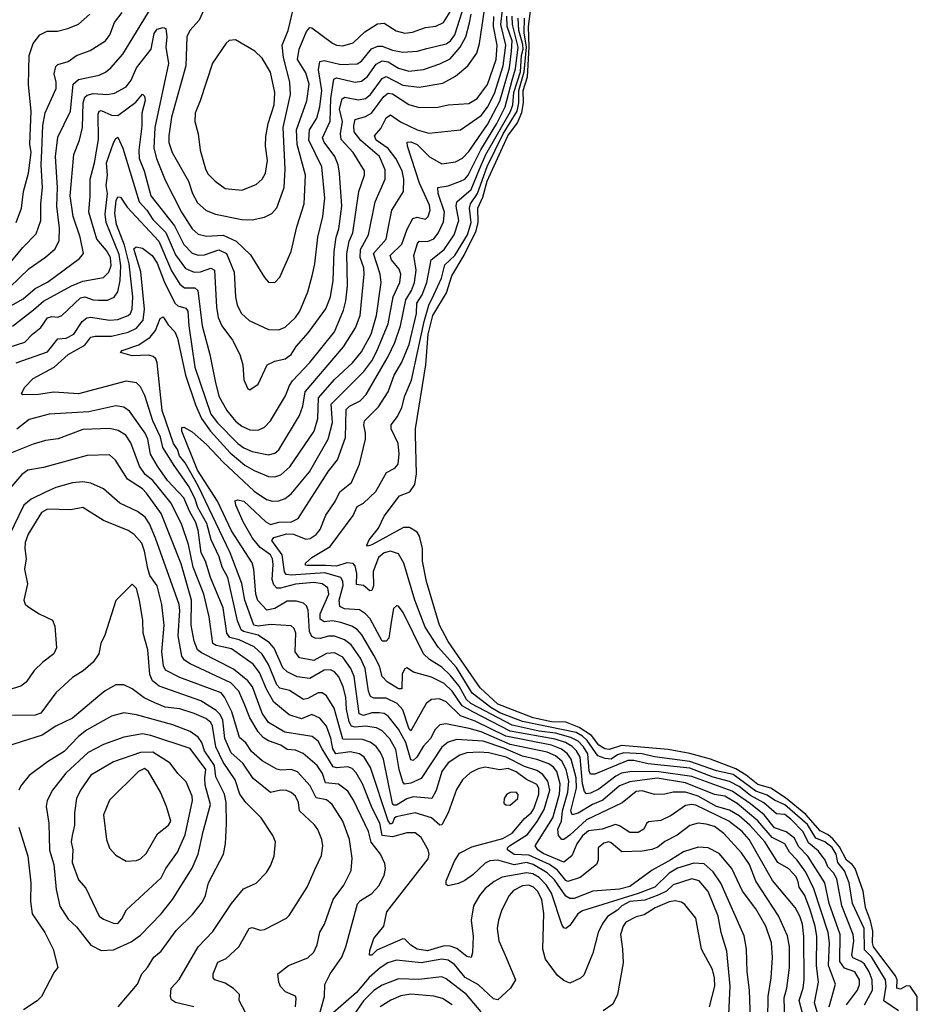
# Model space of a CAD drawing. Extents: x 1550320 to 1685906, y 509093 to 640511.
# Tile 472 of 532: x 1671700 to 1676047, y 600707 to 605478. Entities that reach past the tile are written whole.
import ezdxf

# ---------------------------------------------------------------- set-up
doc = ezdxf.new("R2010")
doc.units = 0

msp = doc.modelspace()

# ---------------------------------------------------------------- linework, layer by layer
at = {"layer": '0CON20XD'}
for points in [[(1673671.8, 605338.2), (1673765, 605361), (1673786.6, 605375), (1673807.6, 605405), (1673876.3, 605625)], [(1671620.2, 604069.8), (1671717.5, 604125), (1671775, 604175.3), (1671835, 604205.7), (1671988.8, 604321.2), (1672009.1, 604345), (1671993.5, 604425), (1671959.6, 604525), (1671944.8, 604625), (1671962.6, 604825), (1671989.7, 604895), (1672004.4, 604955.6), (1672007, 605075), (1672015, 605101.8), (1672027.1, 605112.9), (1672055, 605120), (1672124.7, 605115.3), (1672158.6, 605121.4), (1672215, 605152.7), (1672239.4, 605185), (1672265.3, 605245), (1672337.1, 605335), (1672350.8, 605410.8), (1672365, 605431.5), (1672395, 605440), (1672407.1, 605435), (1672412.3, 605395), (1672408.1, 605345), (1672420.4, 605265), (1672354.5, 604955), (1672349.8, 604855), (1672362.3, 604805), (1672405, 604701.1), (1672483.9, 604545), (1672535, 604464.6), (1672565, 604438.2), (1672605, 604429.2), (1672685, 604434), (1672749.1, 604405), (1672817.9, 604337.9), (1672885, 604228.8), (1672905, 604206), (1672935, 604203.8), (1672959.6, 604230.4), (1673015.3, 604355), (1673042.7, 604475), (1673077.4, 604585), (1673083.5, 604725), (1673043.7, 604873.7), (1673041, 604945), (1673090.7, 605085), (1673102.1, 605165), (1673085, 605220.9), (1673046.1, 605285), (1673053.3, 605335), (1673088.5, 605421.5), (1673105, 605440.5), (1673115, 605438.5), (1673215, 605363.8), (1673235, 605354.6), (1673265, 605352), (1673315, 605365.4), (1673371.3, 605418.7), (1673432.4, 605457.6), (1673465, 605461.8), (1673523.2, 605423.2), (1673565, 605411.9), (1673601.9, 605418.1), (1673665, 605440.5), (1673715, 605446.3), (1673751.8, 605465), (1673809.1, 605555)], [(1671650.3, 604179.7), (1671745, 604272.3), (1671825, 604327.5), (1671872.3, 604367.7), (1671891.4, 604408.6), (1671892.4, 604467.6), (1671879, 604575), (1671882.7, 604665), (1671873.3, 604815), (1671885, 604908.6), (1671945.2, 605035), (1671958.6, 605165), (1671985, 605188.9), (1672085, 605208.9), (1672115, 605224), (1672141.2, 605245), (1672199.8, 605310.2), (1672355, 605564.5)], [(1672592.3, 605525), (1672568.5, 605475), (1672523.2, 605425), (1672510, 605395), (1672505.2, 605254.8), (1672435.7, 605005), (1672421.6, 604915), (1672422.6, 604882.6), (1672437.9, 604835), (1672517.8, 604695), (1672536.3, 604636.3), (1672560.7, 604590.7), (1672602.9, 604552.9), (1672648.8, 604535), (1672775, 604510.6), (1672825, 604508.9), (1672885, 604521.1), (1672920.5, 604539.5), (1672945, 604566.9), (1672980, 604665), (1672986.2, 604753.8), (1672975.6, 604955.6), (1673011.5, 605115), (1673007.8, 605175), (1672977.2, 605295), (1672970.6, 605355), (1673000.3, 605425), (1673031.4, 605555)], [(1676047, 600675), (1676046.9, 600745), (1676012.7, 600795), (1675995, 600795.9), (1675965, 600780.8), (1675947.2, 600785), (1675949.2, 600825), (1675941.5, 600845), (1675834.9, 600985), (1675829.9, 601005), (1675831.3, 601061.3), (1675821.1, 601111.1), (1675796.7, 601176.7), (1675784.5, 601255), (1675745.9, 601365), (1675731.7, 601385), (1675704.5, 601405), (1675670, 601470), (1675638.5, 601508.5), (1675615, 601528.8), (1675577.3, 601547.3), (1675507.2, 601627.2), (1675408.3, 601708.3), (1675337.7, 601755), (1675275, 601772.7), (1675218.2, 601818.2), (1675168, 601848), (1675045, 601894.3), (1674945, 601922.6), (1674841.2, 601941.2), (1674615, 601961.4), (1674555, 601941.9), (1674534.3, 601944.3), (1674505, 601962.7), (1674469.7, 602009.7), (1674408.9, 602048.9), (1674345, 602073.7), (1674275, 602076.6), (1674187.2, 602095), (1674015, 602162), (1673929.8, 602239.8), (1673885.9, 602304.1), (1673775.7, 602465), (1673733.3, 602545), (1673670.2, 602755), (1673651.4, 602855), (1673650.3, 602915), (1673636, 602976), (1673625.4, 602995.4), (1673587.2, 603017.3), (1673558.2, 603018.2), (1673405, 602933.8), (1673385, 602926.2), (1673381.1, 602931.1), (1673392.3, 602957.7), (1673437.5, 603015), (1673465, 603071.9), (1673539.4, 603170.6), (1673589.7, 603190.3), (1673613.6, 603225), (1673622.3, 603277.7), (1673617.6, 603467.6), (1673616.7, 603495), (1673666.9, 603805), (1673678.1, 603955), (1673701.4, 604045), (1673767.6, 604155), (1673793.3, 604236.7), (1673852.6, 604337.4), (1673911, 604455), (1673920.4, 604495), (1673918.8, 604565), (1673942.2, 604617.8), (1673964, 604696), (1674063.5, 604915), (1674111.3, 604978.7), (1674132.4, 605027.6), (1674140.4, 605075), (1674138.9, 605135), (1674158.8, 605201.2), (1674167.8, 605345), (1674163.8, 605445), (1674183.2, 605595)], [(1671638.7, 604281.3), (1671715, 604374.7), (1671779, 604441), (1671801.8, 604505), (1671801.6, 604585), (1671810.4, 604665), (1671803.3, 604775), (1671807.8, 604842.2), (1671812.3, 604965), (1671823.8, 605026.2), (1671876.2, 605143.8), (1671876.5, 605175), (1671866.5, 605215), (1671875, 605251.9), (1671885, 605260.4), (1671934.8, 605275.2), (1671975.3, 605304.7), (1672042, 605328), (1672115, 605374.7), (1672135.9, 605405), (1672159.6, 605465), (1672196.9, 605513.1)], [(1671682.8, 603815), (1671835, 603869.3), (1671885, 603931.8), (1671925.7, 603935), (1671961.9, 603955), (1672002.9, 604015), (1672025, 604033.6), (1672045, 604036.6), (1672135, 604021.9), (1672175, 604025.7), (1672225, 604045.3), (1672236.4, 604055), (1672244.1, 604075.9), (1672247.7, 604135), (1672230.8, 604295), (1672207.9, 604385), (1672169.5, 604485), (1672160.7, 604540.7), (1672167.5, 604602.5), (1672175, 604619.2), (1672188.5, 604618.5), (1672220, 604570), (1672373.8, 604405), (1672435, 604261.8), (1672475, 604195.9), (1672498.3, 604178.3), (1672548.1, 604178.1), (1672563.4, 604165), (1672584.1, 603995), (1672620.7, 603855), (1672645.9, 603725.9), (1672663.9, 603653.9), (1672702.4, 603585), (1672745, 603533.4), (1672775, 603508.7), (1672815, 603490.3), (1672855, 603489.6), (1672885, 603503.8), (1672914.6, 603535), (1672988, 603655), (1673006.7, 603705), (1673021.9, 603728.1), (1673105, 603816.6), (1673224.3, 603965), (1673268.9, 604071.1), (1673280.2, 604115), (1673287.8, 604187.8), (1673283.6, 604345), (1673295.5, 604405), (1673313.8, 604445), (1673342.2, 604645), (1673370.4, 604725), (1673370.4, 604745), (1673314.7, 604835), (1673256.9, 604896.9), (1673254, 604925), (1673263.6, 604985), (1673248.7, 605045), (1673262.1, 605095), (1673275, 605102.3), (1673341, 605089), (1673375, 605096.5), (1673399, 605115), (1673455, 605192.3), (1673475, 605203.4), (1673555, 605161.1), (1673635, 605150.4), (1673749, 605171), (1673811.2, 605205), (1673870.5, 605255), (1673914.1, 605315.9), (1673926.9, 605363.1), (1673950.9, 605525)], [(1675566.7, 600655), (1675548.5, 600715), (1675568.5, 600815), (1675559, 600895), (1675559.7, 601035), (1675552.6, 601085), (1675527.7, 601165), (1675502.2, 601235), (1675475.6, 601275), (1675470.6, 601300.6), (1675459.6, 601325), (1675425, 601363.8), (1675371.6, 601395), (1675308.7, 601495), (1675235.2, 601575.2), (1675185, 601620.1), (1675138.1, 601648.1), (1675075, 601665.6), (1674985, 601716), (1674925, 601735.1), (1674864.5, 601735.5), (1674825, 601725.9), (1674775, 601724.4), (1674715, 601741.8), (1674685, 601738.7), (1674617.3, 601682.7), (1674445, 601601.1), (1674365, 601527.5), (1674335, 601506.4), (1674325, 601505.9), (1674309.5, 601525), (1674305.7, 601555), (1674323.7, 601595), (1674329.2, 601645), (1674355.3, 601735.3), (1674359.1, 601789.1), (1674345.8, 601845), (1674325.1, 601885.1), (1674295, 601911.7), (1674255, 601928.3), (1674075, 601966.8), (1673935, 602027.5), (1673877, 602043), (1673764.1, 602065.9), (1673735, 602062), (1673711.6, 602038.4), (1673690, 601995), (1673654.3, 601955.7), (1673623.5, 601905), (1673605, 601888.6), (1673595, 601892.5), (1673570.4, 601975), (1673535, 602041.1), (1673485, 602103.8), (1673465, 602115.6), (1673440.2, 602120.2), (1673405, 602120), (1673365, 602107.1), (1673344.2, 602114.2), (1673319.2, 602295), (1673303.8, 602333.8), (1673265, 602389.3), (1673225, 602410), (1673185, 602407.7), (1673125, 602372.4), (1673055, 602386.2), (1673033.8, 602415), (1673036.5, 602505), (1673028.6, 602528.6), (1673015, 602541.5), (1672915, 602546.7), (1672855, 602539.1), (1672833.3, 602545), (1672789.7, 602665), (1672775.9, 602745.9), (1672718.8, 602895), (1672565, 603219.8), (1672500.6, 603330.6), (1672474.4, 603364.4), (1672464.8, 603395), (1672445, 603424.3), (1672389.7, 603585), (1672366.2, 603815), (1672358.9, 603835), (1672346, 603846), (1672325, 603851.9), (1672245, 603850), (1672188.8, 603865), (1672196.2, 603875), (1672276.9, 603903.1), (1672331, 603939), (1672357.6, 603972.4), (1672379.8, 604030.2), (1672395, 604038.6), (1672418.8, 603998.8), (1672450.5, 603965), (1672464.7, 603934.7), (1672502.7, 603755), (1672551.3, 603611.3), (1672581.1, 603545), (1672623.5, 603483.5), (1672719.1, 603379.1), (1672790.2, 603320.2), (1672835, 603293.8), (1672905, 603264.2), (1672935, 603263.5), (1672965, 603272.4), (1673008.8, 603311.2), (1673126.1, 603485), (1673143.9, 603545), (1673147.4, 603645), (1673224.2, 603735), (1673311.6, 603815), (1673355, 603869.3), (1673401.7, 603955), (1673428.3, 604045), (1673450.3, 604205), (1673445.7, 604245), (1673413.4, 604345), (1673475.3, 604415), (1673487.6, 604482.4), (1673501.9, 604555), (1673558.9, 604645), (1673560.6, 604705), (1673551.6, 604745), (1673522.1, 604805), (1673484.3, 604854.3), (1673426.5, 604895), (1673418.2, 604915), (1673448.6, 604951.4), (1673475, 605002.8), (1673495, 605016.4), (1673543.6, 604983.6), (1673625, 604944.8), (1673681.4, 604928.6), (1673835, 604944.1), (1673935, 605013.9), (1673965, 605054.3), (1673999.4, 605120.6), (1674041.9, 605255), (1674054.7, 605355), (1674030.4, 605455), (1674038.3, 605525)], [(1671648.3, 603891.7), (1671724.5, 603915.5), (1671761.2, 603955), (1671803, 603987), (1671835, 604032.7), (1671855, 604040.5), (1671885, 604036.8), (1671904.8, 604045.2), (1671995, 604129.8), (1672015, 604135.9), (1672055, 604121.1), (1672081.2, 604118.8), (1672125, 604118.6), (1672157.3, 604132.7), (1672175, 604159.4), (1672186.2, 604213.8), (1672189.4, 604285), (1672180.9, 604340.9), (1672119.2, 604495), (1672113.6, 604535), (1672124.5, 604635), (1672119.1, 604675), (1672125.6, 604725), (1672121.1, 604785), (1672155, 604881.4), (1672165, 604901.9), (1672175, 604908.6), (1672199.6, 604855), (1672278.1, 604595), (1672315, 604554.8), (1672345, 604510.4), (1672407.4, 604447.4), (1672455, 604338.2), (1672502.6, 604272.6), (1672545, 604254), (1672575, 604256.6), (1672625, 604274), (1672643.5, 604265), (1672653, 604085), (1672661.6, 604035), (1672678.6, 603995), (1672730.4, 603925), (1672765.6, 603855), (1672781.1, 603805), (1672785, 603732.5), (1672805, 603690), (1672815, 603684), (1672855, 603711.2), (1672899.2, 603805), (1672936, 603824), (1672985, 603835.3), (1673014.6, 603855), (1673039.6, 603895), (1673098.1, 603961.9), (1673182.6, 604077.4), (1673204.4, 604135.6), (1673217.4, 604215), (1673222.8, 604355), (1673232.8, 604425), (1673244.8, 604464.8), (1673260, 604575), (1673249, 604735), (1673242.3, 604775), (1673225.6, 604815.6), (1673173.7, 604885), (1673165.9, 604905), (1673203.4, 604986.6), (1673206.1, 605096.1), (1673220.9, 605189.1), (1673235, 605196.9), (1673325, 605176), (1673355, 605179.6), (1673385, 605202.7), (1673427.1, 605262.9), (1673455, 605278.2), (1673485, 605274.5), (1673535, 605242.3), (1673585, 605229.1), (1673655, 605237.4), (1673735, 605263.7), (1673785, 605289), (1673833.3, 605345), (1673859.9, 605395), (1673877.9, 605462.1), (1673885.8, 605505)], [(1671682.8, 604495), (1671709.2, 604565), (1671718.3, 604645), (1671742.3, 604735), (1671755.4, 604834.6), (1671749.3, 604875), (1671755.2, 605035), (1671742.4, 605162.4), (1671745.3, 605304.7), (1671765, 605362.9), (1671797.9, 605405), (1671833.1, 605423.1), (1671882.9, 605422.9), (1671933.8, 605435), (1671985, 605456.9), (1672040, 605505)], [(1675490.6, 600665), (1675475.7, 600725), (1675494.8, 600785), (1675499.5, 600825), (1675497.9, 601035), (1675490.3, 601095), (1675478.4, 601135), (1675455, 601176), (1675345, 601306.4), (1675232.3, 601505), (1675199.2, 601545), (1675134.7, 601595), (1674975, 601671.5), (1674954.8, 601675.2), (1674925, 601670.2), (1674855, 601622.5), (1674805, 601597.3), (1674745, 601591.2), (1674735, 601583.5), (1674722, 601555), (1674695, 601540.4), (1674655, 601540), (1674605, 601572.7), (1674585, 601577.8), (1674520.8, 601555), (1674455, 601547), (1674426.2, 601523.8), (1674398.3, 601485), (1674374, 601426), (1674335, 601396.1), (1674235, 601437.7), (1674209.4, 601455), (1674196.4, 601475), (1674281.3, 601611.3), (1674313.5, 601725), (1674317, 601775), (1674301.1, 601835), (1674285, 601856.7), (1674263, 601873), (1674203.8, 601893.8), (1674135, 601908.9), (1674045, 601948.4), (1673945, 601982), (1673815, 601990.9), (1673775, 601976.6), (1673745, 601952.6), (1673645, 601801.6), (1673595, 601778.4), (1673564.3, 601774.3), (1673554.8, 601784.8), (1673538.1, 601845), (1673522.2, 601942.2), (1673492.7, 601992.7), (1673455, 602032.4), (1673427.4, 602047.4), (1673375, 602054.8), (1673325, 602049.5), (1673306.9, 602055), (1673295.3, 602075.3), (1673283.1, 602136.9), (1673279.1, 602195), (1673266.6, 602245), (1673245, 602293.8), (1673225, 602318.6), (1673205, 602328.3), (1673175, 602326.3), (1673105, 602285.7), (1673044.2, 602294.2), (1672995, 602318.8), (1672975, 602337.5), (1672932.1, 602432.1), (1672909.3, 602459.3), (1672855.3, 602495), (1672783.9, 602513.9), (1672772.1, 602522.1), (1672755, 602565.6), (1672707.6, 602775), (1672680.7, 602825), (1672666.3, 602875), (1672627.8, 602957.8), (1672606.4, 603036.4), (1672561.9, 603115), (1672549.6, 603155), (1672520.4, 603215), (1672448.1, 603318.1), (1672392.6, 603405), (1672381.5, 603455), (1672345.2, 603535), (1672306.7, 603656.7), (1672285, 603698.6), (1672265, 603718.9), (1672215, 603726.1), (1671985, 603664.3), (1671865, 603672.6), (1671791.1, 603661.1), (1671715, 603660), (1671708.8, 603665), (1671723.4, 603695), (1671765, 603738.9), (1671866.3, 603793.7), (1671935, 603855.9), (1672015, 603901.6), (1672045, 603939.1), (1672065, 603945.2), (1672145.2, 603945.2), (1672225, 603964.1), (1672265, 603982.8), (1672297.9, 604022.1), (1672303.6, 604075), (1672286.9, 604256.9), (1672252.8, 604367.2), (1672263.4, 604376.6), (1672295, 604371.4), (1672341.8, 604335), (1672365, 604297.5), (1672399.6, 604209.6), (1672451.9, 604105), (1672465, 604091.9), (1672505, 604080.9), (1672514, 604065), (1672518.7, 603995), (1672548.9, 603795), (1672625, 603566.8), (1672657.4, 603525), (1672755.7, 603425), (1672785, 603403.2), (1672825, 603385.2), (1672905, 603370.2), (1672935, 603377.6), (1672955, 603393.8), (1673055, 603559.4), (1673070.8, 603605), (1673083.1, 603675), (1673267.9, 603892.1), (1673326.1, 603985), (1673348.8, 604045), (1673369, 604245), (1673366.4, 604275), (1673348.9, 604325), (1673350.2, 604365), (1673388.8, 604435), (1673420.7, 604595), (1673470.2, 604705), (1673469.7, 604749.7), (1673442.7, 604815), (1673352.5, 604892.5), (1673320.2, 604935), (1673317.4, 604965), (1673325, 604994.5), (1673375, 605008.1), (1673403.4, 605025), (1673464.2, 605105.8), (1673485, 605121.5), (1673505, 605118.8), (1673585, 605066.5), (1673635, 605052), (1673725, 605054.1), (1673775, 605064.6), (1673875, 605071.9), (1673915, 605095.9), (1673965, 605163.8), (1674007.3, 605285), (1674012.6, 605355), (1673994.5, 605444.5), (1673996.6, 605493.4)], [(1675619.8, 600695), (1675650.6, 600805), (1675617.2, 600895), (1675622.1, 601005), (1675615.4, 601055), (1675545.9, 601265.9), (1675507.1, 601347.1), (1675466, 601405), (1675427.4, 601445), (1675406, 601485), (1675344.7, 601514.7), (1675275, 601596.6), (1675175, 601680.8), (1675115.3, 601715), (1675065, 601723.7), (1674925, 601779.6), (1674787, 601803), (1674654.3, 601785.7), (1674604.7, 601765), (1674523.4, 601696.6), (1674474.1, 601675.9), (1674405, 601633), (1674375, 601625.5), (1674369.8, 601645), (1674396.4, 601755), (1674395.2, 601805.2), (1674370.7, 601895), (1674352.1, 601922.1), (1674323.6, 601943.6), (1674275, 601962.5), (1674055, 602005.6), (1673905, 602079.2), (1673834.4, 602104.4), (1673765, 602173.2), (1673733.5, 602186.5), (1673695, 602183.9), (1673667.8, 602165), (1673595, 602032.9), (1673585, 602045.5), (1673555, 602133.9), (1673527.5, 602165), (1673475, 602190.2), (1673415, 602190.4), (1673398.8, 602198.8), (1673388.8, 602225), (1673373.5, 602335), (1673350.6, 602385), (1673305, 602448.4), (1673272.6, 602472.6), (1673225, 602490.4), (1673195, 602490.6), (1673155, 602479.4), (1673131.2, 602481.2), (1673115, 602489.6), (1673102.8, 602512.8), (1673096.6, 602616.6), (1673088.5, 602638.5), (1673075, 602650.8), (1673040.8, 602660.9), (1672995, 602661), (1672935.5, 602625), (1672896.2, 602616.2), (1672853.7, 602663.7), (1672842.9, 602695), (1672834.2, 602815), (1672826.2, 602846.2), (1672725, 603001.8), (1672657.3, 603145), (1672560.3, 603295), (1672484.7, 603485), (1672485, 603501.2), (1672495, 603502.9), (1672535, 603481.4), (1672605, 603419.3), (1672684.7, 603334.7), (1672835, 603193.2), (1672895, 603153.7), (1672925, 603145.8), (1672955, 603147.1), (1672985, 603157.8), (1673015, 603181.1), (1673102.7, 603287.3), (1673193.1, 603445), (1673215, 603526.7), (1673209, 603615), (1673367, 603773), (1673405.3, 603824.7), (1673428.8, 603871.2), (1673485.2, 604005), (1673509.2, 604135), (1673541.3, 604205), (1673545.7, 604245), (1673538.4, 604268.4), (1673500, 604315), (1673494.7, 604335), (1673550.4, 604389.6), (1673576.5, 604463.5), (1673604.6, 604515), (1673625, 604521.6), (1673665, 604511.8), (1673678, 604525), (1673688.1, 604555), (1673685, 604578.6), (1673635.6, 604685.6), (1673577.3, 604865), (1673575.8, 604884.2), (1673595, 604885.8), (1673625, 604872.5), (1673685, 604814.1), (1673745, 604779.2), (1673811, 604789), (1673845, 604807.6), (1673875, 604839.1), (1673965, 604970.6), (1674025, 605083.5), (1674072.1, 605245), (1674082.1, 605325), (1674084.3, 605375), (1674060.9, 605445), (1674058.8, 605495)], [(1675704.9, 600705.1), (1675756.8, 600775), (1675766.9, 600803.1), (1675767.3, 600825), (1675745, 600864.8), (1675695, 600882.2), (1675671.6, 600915), (1675673.3, 601045), (1675620, 601195), (1675599, 601295), (1675516.4, 601425), (1675471.6, 601471.6), (1675452.2, 601512.2), (1675412.1, 601542.1), (1675355, 601561.8), (1675305.8, 601625.8), (1675238.6, 601678.6), (1675150.7, 601740.7), (1674955, 601811.4), (1674795, 601834), (1674665, 601834.4), (1674615, 601826.9), (1674587.1, 601812.9), (1674505, 601749), (1674465, 601729.6), (1674445, 601727.2), (1674435, 601737.9), (1674425.5, 601775), (1674414, 601904), (1674396.4, 601935), (1674375, 601956.8), (1674343.9, 601975), (1674292.6, 601992.6), (1674075, 602030.5), (1673894.2, 602124.2), (1673843.4, 602153.4), (1673795, 602223.7), (1673755, 602262.2), (1673695, 602293), (1673606.7, 602316.8), (1673575, 602336.9), (1673565, 602332.9), (1673552.2, 602307.8), (1673550.6, 602235), (1673535, 602236.2), (1673480.1, 602270.1), (1673454.8, 602294.8), (1673442.1, 602345), (1673417.2, 602395), (1673356.7, 602496.7), (1673335, 602523.1), (1673309, 602539), (1673255, 602557.5), (1673215, 602565.2), (1673175, 602560), (1673155, 602573.6), (1673155, 602599.1), (1673197.2, 602695), (1673192.2, 602725), (1673165, 602743.9), (1673125, 602751), (1673035, 602743.4), (1672963.3, 602723.3), (1672945, 602723.7), (1672930.3, 602740.3), (1672922.5, 602765), (1672927.4, 602837.4), (1672924.8, 602865), (1672915, 602884.6), (1672865, 602919.8), (1672827.9, 602965), (1672782, 603045), (1672746, 603125), (1672743.2, 603146.8), (1672755, 603152.2), (1672785, 603145.3), (1672892.2, 603045), (1672915, 603032.5), (1672955, 603043.4), (1673015.5, 603044.5), (1673048.3, 603061.7), (1673195, 603289.6), (1673238.9, 603345), (1673277.2, 603452.8), (1673281.3, 603588.7), (1673296.7, 603605), (1673348.3, 603631.7), (1673378, 603662), (1673484.2, 603845.9), (1673516.1, 603913.9), (1673543.9, 603995), (1673569.9, 604120.1), (1673597.3, 604165), (1673611.6, 604205), (1673620, 604265), (1673609.3, 604335), (1673626.6, 604393.4), (1673635, 604405.4), (1673675, 604402.4), (1673705, 604415.8), (1673727.1, 604442.9), (1673752.3, 604497.7), (1673757.9, 604545), (1673727.3, 604635), (1673724.7, 604665.3), (1673775, 604672.7), (1673835, 604695.7), (1673855, 604705.7), (1673872.6, 604725), (1673932.5, 604847.5), (1674010.2, 604975), (1674050.5, 605055), (1674084.5, 605185.5), (1674100.7, 605239.3), (1674113.8, 605345), (1674086.6, 605455), (1674085.4, 605495)], [(1675790.6, 600705), (1675830.2, 600775), (1675828.4, 600825), (1675813.8, 600865), (1675791.7, 600901.7), (1675775.3, 600915.3), (1675735, 600931.9), (1675730.3, 600945), (1675739.2, 601015), (1675736.7, 601045), (1675681.9, 601185), (1675656.7, 601315), (1675641.1, 601345), (1675613.6, 601373.6), (1675600.5, 601405), (1675569.2, 601449.2), (1675519.4, 601489.4), (1675495, 601543.3), (1675435, 601604.2), (1675405, 601626.6), (1675365, 601629.6), (1675303.2, 601683.2), (1675239.6, 601719.6), (1675185, 601763.3), (1675136.9, 601786.9), (1675058.1, 601808.1), (1674945, 601851.6), (1674743, 601873), (1674675, 601888.2), (1674645, 601887.7), (1674485, 601821.7), (1674465, 601822.7), (1674457.8, 601837.8), (1674451.1, 601921.1), (1674430.6, 601955), (1674405, 601981.5), (1674369.6, 601999.6), (1674295, 602021.3), (1674215, 602030.7), (1674085, 602059.7), (1673885, 602164.5), (1673864.5, 602184.5), (1673828.5, 602248.5), (1673785, 602302.2), (1673745, 602340.2), (1673685, 602377.1), (1673655.7, 602405.7), (1673556.6, 602605), (1673535, 602635.7), (1673525, 602637.1), (1673510.5, 602625), (1673498.3, 602558.3), (1673488.2, 602481.8), (1673475, 602466.7), (1673455, 602466.9), (1673397.5, 602575), (1673375, 602599.7), (1673345, 602618.2), (1673272.7, 602622.7), (1673250.9, 602635), (1673246.6, 602665), (1673266.8, 602736.8), (1673265, 602756.9), (1673254.5, 602774.5), (1673178, 602798), (1673015, 602786.2), (1672990.5, 602790.5), (1672982.8, 602802.8), (1672971.6, 602885), (1672920.3, 602955), (1672931.4, 602968.6), (1672993.6, 602986.4), (1673025.6, 602985), (1673085, 602960.4), (1673106.1, 602963.9), (1673135, 602982.9), (1673155, 603007.3), (1673182.5, 603077.5), (1673227.3, 603142.7), (1673250, 603190), (1673306.8, 603235), (1673345, 603324), (1673375.3, 603445), (1673375.4, 603474.6), (1673365.8, 603515), (1673369.7, 603535), (1673438.1, 603601.9), (1673484.6, 603674.6), (1673514.3, 603755), (1673548.3, 603815), (1673585.5, 603904.5), (1673621.1, 604055), (1673623.9, 604105), (1673649.6, 604145), (1673670.9, 604205), (1673692.4, 604315), (1673756.1, 604365), (1673804.4, 604435), (1673827, 604505), (1673814.4, 604575), (1673816.8, 604595), (1673885.9, 604655), (1673926.9, 604753.1), (1673957.3, 604825), (1674076.2, 605033.8), (1674088.4, 605065), (1674093.1, 605125), (1674124.7, 605225.3), (1674130.3, 605305), (1674138.1, 605335), (1674137.4, 605357.4), (1674118, 605425), (1674114, 605485)], [(1675955.6, 600675.6), (1675884.2, 600724.2), (1675896.2, 600795), (1675893.4, 600825), (1675825, 600937), (1675791.5, 600971.5), (1675790, 601075), (1675732.8, 601195), (1675716.4, 601295), (1675694.5, 601354.5), (1675661.7, 601395), (1675654.9, 601435), (1675635, 601466.6), (1675599.3, 601495), (1675555, 601511.5), (1675515, 601578.1), (1675405, 601674), (1675355.9, 601695.9), (1675320.2, 601720.2), (1675265, 601739.4), (1675155, 601820.9), (1675075, 601838.1), (1674945, 601884.4), (1674775, 601905.8), (1674715, 601920.7), (1674625, 601926.1), (1674595, 601916.3), (1674565, 601895.6), (1674535, 601898), (1674500.4, 601910.4), (1674448.6, 601985), (1674425, 602006.9), (1674395, 602023.5), (1674135, 602078.2), (1674025, 602119.5), (1673981.6, 602145), (1673890.7, 602215), (1673815, 602338.3), (1673727.2, 602437.2), (1673664, 602535), (1673613, 602665), (1673560, 602845), (1673535, 602890), (1673495, 602903.3), (1673465, 602894.1), (1673437.5, 602872.5), (1673411.1, 602805), (1673412.6, 602735), (1673405, 602711.8), (1673395, 602711.2), (1673365, 602737.1), (1673331.2, 602741.2), (1673333.1, 602795), (1673325, 602831.8), (1673315, 602843.2), (1673285, 602846.5), (1673235, 602830.1), (1673183.1, 602833.1), (1673093.2, 602833.2), (1673084.2, 602835), (1673084.4, 602845), (1673115, 602872.4), (1673203.9, 602926.1), (1673314.7, 603075), (1673335, 603120), (1673365, 603135.9), (1673425, 603191.2), (1673476.2, 603283.8), (1673517.5, 603305), (1673532.7, 603325), (1673538, 603375), (1673532.2, 603425), (1673499.4, 603495), (1673498.4, 603515), (1673529.2, 603555), (1673551.3, 603598.7), (1673564.8, 603655.2), (1673598.2, 603731.8), (1673658.4, 604015), (1673681.6, 604095), (1673705.3, 604144.7), (1673742.3, 604225), (1673759.6, 604290.4), (1673807.9, 604335), (1673869.1, 604435), (1673887.2, 604495), (1673878, 604565), (1673882.4, 604585), (1673917.5, 604635), (1673963.2, 604766.8), (1674041.5, 604925), (1674108.5, 605035), (1674117.7, 605075), (1674117.4, 605135), (1674142.9, 605225), (1674153.8, 605345), (1674143.4, 605415), (1674144.2, 605485)], [(1672775, 604652.7), (1672845, 604679.1), (1672874.6, 604705), (1672890.3, 604735), (1672900, 604795), (1672890.7, 604865), (1672892.6, 604912.6), (1672903.6, 604975), (1672933.1, 605065), (1672935.5, 605124.5), (1672913.8, 605223.8), (1672875, 605292.2), (1672838.5, 605325), (1672745, 605380.5), (1672715, 605377.5), (1672699.4, 605365), (1672633.4, 605266.6), (1672574.7, 605085.3), (1672549.3, 605025), (1672548.5, 604985), (1672564.6, 604924.6), (1672574.5, 604845), (1672599.2, 604755), (1672610.8, 604730.8), (1672646.2, 604695), (1672695, 604660), (1672775, 604652.7)], [(1671665, 603992.4), (1671767.3, 604072.7), (1671815, 604113.3), (1671951.5, 604188.5), (1672005, 604210.7), (1672105, 604228), (1672131.7, 604255), (1672142.4, 604287.6), (1672138.9, 604325), (1672119.6, 604359.6), (1672074.3, 604414.3), (1672034.8, 604545), (1672041.9, 604625), (1672041, 604705), (1672062.6, 604785), (1672082.1, 604897.9), (1672080.2, 605019.8), (1672085, 605034.3), (1672095, 605037.6), (1672145, 605014.7), (1672175, 605013.3), (1672261.6, 605078.4), (1672295, 605117.3), (1672305, 605107.1), (1672307.1, 605087.1), (1672291.2, 605025), (1672291.9, 604961.9), (1672277.6, 604845), (1672278.3, 604805), (1672303.5, 604745), (1672335, 604624.6), (1672449, 604479), (1672495, 604388.2), (1672535, 604346.8), (1672565, 604336.2), (1672595, 604337.8), (1672665, 604363.3), (1672701.9, 604345), (1672738.3, 604255), (1672745.3, 604135), (1672753.9, 604095), (1672774.5, 604055), (1672811.1, 604021.1), (1672905, 603976.9), (1672955, 603975.9), (1672985, 603988), (1673035.6, 604034.4), (1673056, 604065), (1673095, 604160), (1673116.4, 604236.4), (1673129.7, 604295), (1673144.3, 604425), (1673168, 604525), (1673177.2, 604612.8), (1673163.9, 604765), (1673100.4, 604895), (1673104.1, 604945), (1673139.2, 605000.8), (1673152.7, 605055), (1673162.4, 605135), (1673146.3, 605235), (1673152.9, 605275), (1673175, 605280.4), (1673255, 605261.1), (1673335, 605264.8), (1673355, 605277.6), (1673404, 605336), (1673435, 605349.8), (1673455, 605349.6), (1673505, 605330), (1673555, 605321.3), (1673625, 605325.2), (1673671.8, 605338.2)], [(1675404.8, 600625), (1675402, 600738), (1675415.2, 600785), (1675428.1, 600885), (1675427.5, 600985), (1675418.3, 601038.3), (1675375.5, 601135.5), (1675264.6, 601304.6), (1675234.1, 601384.1), (1675195, 601441.9), (1675110.5, 601535), (1675065, 601568.8), (1675025, 601580.8), (1674985, 601584.5), (1674945, 601573.6), (1674883.4, 601526.6), (1674825, 601495.3), (1674790.8, 601469.2), (1674762.1, 601457.9), (1674715, 601449.8), (1674616.2, 601446.2), (1674565, 601490), (1674553.6, 601493.6), (1674528.3, 601488.3), (1674502.2, 601465), (1674501.5, 601405), (1674493.3, 601385), (1674415, 601322), (1674355, 601302.3), (1674345, 601307), (1674305, 601356.9), (1674265.1, 601385.1), (1674165, 601430.1), (1674095, 601433.1), (1674062.2, 601455), (1674061.9, 601465), (1674071.7, 601475), (1674159.5, 601530.5), (1674206.3, 601593.7), (1674239.3, 601650.7), (1674267.7, 601745), (1674257.8, 601787.8), (1674232.4, 601822.4), (1674205, 601840), (1674145, 601859.9), (1674055.5, 601904.5), (1673972.5, 601925), (1673925, 601928.9), (1673865, 601925.6), (1673831.8, 601915), (1673775, 601877.2), (1673744.8, 601835), (1673716.1, 601743.9), (1673696.2, 601703.8), (1673605, 601711.7), (1673575, 601702.1), (1673525, 601671.9), (1673511.7, 601671.7), (1673505, 601679.4), (1673462, 601895), (1673447.5, 601927.5), (1673425.7, 601955.7), (1673397.1, 601977.1), (1673359.8, 601989.8), (1673265, 601991.8), (1673222.7, 602142.7), (1673185, 602202.5), (1673165, 602216), (1673145, 602216.8), (1673095, 602189.3), (1673075, 602184.7), (1673007, 602227), (1672959.1, 602239.1), (1672944.8, 602255), (1672905, 602353.6), (1672874.2, 602404.2), (1672835, 602438.7), (1672762.5, 602472.5), (1672717.6, 602485), (1672702.3, 602505), (1672685, 602628.9), (1672623.4, 602775), (1672599, 602855), (1672578.6, 602895), (1672564.9, 603004.9), (1672551.8, 603045), (1672523.3, 603093.3), (1672495, 603160.8), (1672415.7, 603245), (1672366.8, 603315), (1672333.5, 603373.5), (1672320, 603445), (1672307.8, 603475), (1672231, 603581), (1672205, 603601.2), (1672165, 603606.8), (1672035, 603577.6), (1671842.9, 603567.1), (1671745, 603540.7), (1671685.4, 603494.6)], [(1675323.1, 600635), (1675324.4, 600745), (1675340, 600835), (1675345.9, 600934.1), (1675341.7, 601005), (1675313.9, 601085), (1675265, 601170.4), (1675201.2, 601255), (1675149.4, 601365), (1675087.3, 601437.3), (1675035, 601465.2), (1674985, 601468.7), (1674915, 601445.6), (1674853.5, 601406.5), (1674763, 601357), (1674655, 601278.6), (1674605, 601265.1), (1674475, 601254.8), (1674385, 601220.2), (1674365, 601220.4), (1674345, 601230.9), (1674289.6, 601309.6), (1674254.3, 601344.3), (1674186, 601385), (1674155, 601394.4), (1674095, 601382.2), (1674015.2, 601404.8), (1673977, 601403), (1673955, 601390.8), (1673895, 601334.1), (1673855, 601306.4), (1673825, 601291.9), (1673775, 601280.8), (1673765, 601287.5), (1673765.8, 601305), (1673805, 601400.8), (1673830.5, 601439.5), (1673890.2, 601469.8), (1674040.1, 601509.9), (1674085, 601537), (1674145, 601608.2), (1674177.3, 601635), (1674190, 601655), (1674213.6, 601725), (1674214.2, 601754.2), (1674205, 601772.3), (1674155, 601796.3), (1674105, 601833.9), (1674065, 601849.4), (1674025, 601843.3), (1673954, 601856), (1673921.1, 601848.9), (1673882, 601828), (1673845, 601794.5), (1673815, 601747.8), (1673775.3, 601635), (1673745, 601576), (1673735, 601575.8), (1673695, 601611.2), (1673615, 601635.6), (1673523.9, 601616.1), (1673512.8, 601607.2), (1673505, 601585.5), (1673495, 601580.6), (1673485, 601595.5), (1673398.5, 601855), (1673367.5, 601905), (1673345, 601920.4), (1673300.7, 601930.7), (1673230.8, 601920.8), (1673215.8, 601945), (1673206.4, 601996.4), (1673185, 602054.6), (1673154.2, 602094.2), (1673115, 602111.4), (1673065, 602090.6), (1673005, 602109.3), (1672930.8, 602170.8), (1672894.7, 602234.7), (1672861.7, 602315), (1672830.8, 602355), (1672725, 602430), (1672651.9, 602445), (1672635, 602454.7), (1672618, 602585), (1672591.7, 602695), (1672539.3, 602825), (1672517.6, 602935), (1672485, 603030.4), (1672433.2, 603135), (1672345, 603245.7), (1672308.1, 603275), (1672279.5, 603315), (1672238, 603428), (1672214, 603465), (1672176.8, 603486.8), (1672135, 603497.6), (1672005, 603492), (1671886.5, 603446.5), (1671825, 603439.6), (1671765, 603421.1), (1671660.5, 603379.5)], [(1675239.2, 600635), (1675233.8, 600775), (1675222.3, 600865), (1675219.3, 600975), (1675208.8, 601038.8), (1675094.9, 601294.9), (1675058.8, 601348.8), (1675015, 601387.3), (1674965, 601390.7), (1674885, 601366.6), (1674845, 601342.6), (1674776.1, 601275), (1674695, 601244.3), (1674425, 601159.8), (1674403.3, 601145), (1674365, 601089.4), (1674345, 601074.4), (1674335, 601078.1), (1674325, 601094.2), (1674275.8, 601245.8), (1674251.8, 601285), (1674215, 601321.6), (1674185, 601339.4), (1674155, 601344.9), (1674037.1, 601322.9), (1673997.3, 601302.7), (1673955, 601268.7), (1673927.1, 601235), (1673898.3, 601185), (1673886.4, 601115), (1673895.3, 601035), (1673892.5, 600957.5), (1673885.6, 600934.4), (1673865, 600938.5), (1673816.8, 600976.8), (1673785, 600989.6), (1673755, 600990.3), (1673675, 600966.9), (1673625.5, 600975), (1673595, 600993.8), (1673565, 601022.7), (1673555, 601024.6), (1673430.3, 600969.7), (1673405, 600946), (1673394.5, 600944.5), (1673395, 600967.5), (1673414.4, 601025.6), (1673463.3, 601085), (1673477.9, 601155), (1673678.6, 601411.4), (1673682.9, 601435), (1673677.9, 601455), (1673644.5, 601515), (1673615, 601537.7), (1673575, 601537.6), (1673505, 601518), (1673455, 601525.4), (1673444.8, 601585), (1673407.2, 601657.2), (1673360, 601775), (1673329.2, 601829.2), (1673309.3, 601849.3), (1673288.3, 601858.3), (1673235, 601853), (1673217.6, 601857.6), (1673165, 601945.4), (1673145, 601981.6), (1673116.7, 602005), (1672983.3, 602025), (1672905, 602073.2), (1672875, 602118.5), (1672827.4, 602245), (1672805, 602274.3), (1672735, 602331.2), (1672580, 602410), (1672560.8, 602425), (1672545, 602466), (1672530.4, 602545), (1672532.3, 602665), (1672481.9, 602841.9), (1672384.6, 603084.6), (1672314, 603184), (1672294.7, 603205), (1672222.3, 603252.3), (1672163.9, 603343.9), (1672135, 603369.6), (1672026.2, 603366.2), (1671815, 603307.6), (1671739.2, 603295), (1671710, 603275), (1671642, 603195)], [(1673145.5, 600635.5), (1673176.7, 600745), (1673177.4, 600802.6), (1673203.1, 600855), (1673259.4, 600935), (1673279.1, 600985), (1673336.1, 601193.9), (1673350.3, 601209.7), (1673405.2, 601244.8), (1673438.6, 601281.4), (1673465, 601331.2), (1673471.5, 601365), (1673468.7, 601388.7), (1673447.1, 601435), (1673402.3, 601492.3), (1673388.7, 601545), (1673316.7, 601696.7), (1673289.6, 601739.6), (1673244.1, 601774.1), (1673180.2, 601780.2), (1673166, 601825), (1673141.2, 601865), (1673072.2, 601922.2), (1673035, 601938.5), (1672995, 601941), (1672965, 601963.5), (1672904.4, 601984.4), (1672879.6, 601999.6), (1672855, 602027.4), (1672815.2, 602095), (1672786.7, 602165), (1672761, 602225), (1672722.6, 602265), (1672525, 602357.4), (1672498.2, 602375), (1672484.6, 602394.6), (1672467.1, 602492.9), (1672475.9, 602615), (1672471.5, 602645), (1672357.8, 602965), (1672328.1, 603035), (1672307.3, 603067.3), (1672270.9, 603095), (1672184.5, 603135), (1672105, 603205.5), (1672045, 603232.9), (1672005, 603238.7), (1671955, 603233.8), (1671875, 603211.6), (1671825, 603188.2), (1671755.2, 603154.8), (1671719.6, 603125), (1671647, 602975)], [(1673035.6, 600695), (1673038.8, 600735), (1673035, 600746), (1672987.9, 600767.9), (1672963.7, 600793.7), (1672954.2, 600815), (1672950, 600855), (1673001.2, 600895), (1673095, 600931.9), (1673125, 600959.2), (1673140.9, 600995), (1673153.3, 601056.7), (1673175.5, 601095), (1673217.5, 601215), (1673270.5, 601285), (1673304.5, 601355), (1673309.6, 601415), (1673297.6, 601505), (1673265.2, 601595.2), (1673213.1, 601675), (1673185, 601697.5), (1673135, 601707.3), (1673107.2, 601765), (1673045, 601832.9), (1673015, 601844.3), (1672965, 601841.5), (1672945.9, 601845.9), (1672875, 601887.4), (1672822.3, 601932.3), (1672794.6, 601974.6), (1672765, 601999.2), (1672727.3, 602125), (1672692.1, 602195), (1672675.6, 602215.6), (1672475, 602291), (1672405.5, 602325.5), (1672396.6, 602346.6), (1672387.8, 602415), (1672399.6, 602545), (1672388.3, 602645), (1672366.3, 602735), (1672330.7, 602785), (1672321.1, 602818.9), (1672305, 602902.9), (1672290.9, 602940.9), (1672255, 602984.1), (1672225, 603003.6), (1672105, 603051.6), (1672005, 603113.8), (1671947.3, 603102.7), (1671835, 603105.6), (1671805, 603089.6), (1671741.2, 602985), (1671727.2, 602945), (1671724.1, 602915), (1671731.5, 602865), (1671723.6, 602815), (1671737.5, 602745), (1671720, 602665), (1671726.4, 602646.4), (1671740, 602635), (1671795, 602599.2), (1671858, 602568), (1671869.4, 602539.4), (1671877.5, 602435), (1671865.7, 602405), (1671811.4, 602365), (1671770.8, 602325), (1671732, 602268), (1671705, 602249.1), (1671615, 602220.5)], [(1672794.4, 600665), (1672763.1, 600725), (1672764.2, 600755), (1672735, 600784.5), (1672695, 600809.6), (1672645, 600825.5), (1672636.4, 600835), (1672636.9, 600855), (1672658.8, 600911.2), (1672700.3, 600929.7), (1672760.6, 600985), (1672810.8, 601075), (1672825, 601078.9), (1672865, 601066.5), (1672885, 601068.9), (1672992, 601125), (1673005, 601137.1), (1673092.3, 601275), (1673132.7, 601367.3), (1673161.1, 601428.9), (1673168.4, 601475), (1673162.5, 601505), (1673143.8, 601553.8), (1673127.4, 601577.4), (1673054.7, 601644.7), (1673050.4, 601685), (1673035, 601715.5), (1673015, 601733.8), (1672992.4, 601742.4), (1672965, 601744.1), (1672915, 601733.4), (1672830.8, 601800.8), (1672781.2, 601875), (1672724.1, 601925), (1672693.3, 601995), (1672684.3, 602084.3), (1672670.9, 602110.9), (1672650.9, 602130.9), (1672577.2, 602177.2), (1672375, 602249.3), (1672343.3, 602275), (1672330.8, 602305), (1672320.9, 602425), (1672297.2, 602505), (1672296.4, 602566.4), (1672280.9, 602665), (1672265, 602722.5), (1672245, 602742.5), (1672165, 602663.3), (1672112.2, 602495), (1672092.5, 602455), (1672083.5, 602405), (1672055, 602364.3), (1672007.3, 602322.7), (1671955, 602291.1), (1671874.4, 602215.6), (1671801.8, 602118.2), (1671775, 602108.6), (1671665, 602106.7)], [(1672543.1, 600695), (1672455, 600715.4), (1672435, 600728.6), (1672429.6, 600745), (1672433.8, 600785), (1672472.6, 600827.4), (1672564, 600986), (1672635, 601060.6), (1672725.4, 601195), (1672784.1, 601265.9), (1672845, 601294.4), (1672894.7, 601345.3), (1672915, 601378), (1672932.5, 601425), (1672938.1, 601495), (1672925.7, 601525), (1672870.1, 601610.1), (1672794.8, 601684.8), (1672766.4, 601725), (1672743.5, 601795), (1672685, 601880.7), (1672650.4, 601955), (1672633.3, 602055), (1672625, 602073.2), (1672602, 602092), (1672545, 602116.8), (1672475, 602138.4), (1672405, 602147.7), (1672355, 602167.1), (1672302.3, 602192.3), (1672245, 602236.4), (1672205, 602254.5), (1672165, 602254.4), (1672113.2, 602226.8), (1672088, 602205), (1671956.2, 602093.8), (1671875.7, 602054.3), (1671808.2, 602011.8), (1671605, 601947.1)], [(1672177.5, 600695), (1672270, 600805), (1672292.2, 600855), (1672319.5, 600885), (1672350, 600935), (1672385.4, 600965), (1672457.1, 601065), (1672537.4, 601142.6), (1672585, 601204.4), (1672600.3, 601235), (1672613.9, 601296.1), (1672686.9, 601435), (1672696.7, 601485), (1672701.3, 601581.3), (1672699.5, 601685), (1672691.6, 601725), (1672649.8, 601809.8), (1672643.4, 601865), (1672594.9, 601934.9), (1672582.8, 601975), (1672565, 602001.2), (1672525, 602029.6), (1672442.1, 602062.1), (1672265, 602109.7), (1672205, 602118.7), (1672145, 602102.5), (1672024, 602036), (1671985.3, 602005), (1671915, 601932.8), (1671835, 601882.5), (1671745.6, 601815), (1671705, 601766.2), (1671695.6, 601744.4)], [(1672095, 600968.2), (1672155, 600971.6), (1672240, 601010), (1672285, 601042.7), (1672385, 601145.4), (1672439.7, 601215), (1672535, 601366.9), (1672565, 601434.4), (1672588.1, 601545), (1672624.7, 601675), (1672598.9, 601768.9), (1672596, 601805), (1672602.2, 601845), (1672525, 601946.5), (1672335, 602010), (1672295, 602017.1), (1672205, 602001.1), (1672105, 601966.4), (1672032.1, 601927.9), (1671923.1, 601826.9), (1671859.5, 601745), (1671833.6, 601695), (1671828.5, 601665), (1671840.6, 601585), (1671843.7, 601453.7), (1671866, 601385), (1671876.4, 601263.6), (1671895, 601182.9), (1671935, 601119.2), (1671975, 601082.9), (1672045, 600994.5), (1672095, 600968.2)], [(1672175, 601099.1), (1672195, 601121.5), (1672217.3, 601165), (1672385, 601320.5), (1672406.9, 601365), (1672464.7, 601445), (1672501.9, 601528.1), (1672537.3, 601695), (1672535.3, 601715), (1672506, 601785), (1672466.4, 601825), (1672429.1, 601875), (1672345, 601928.4), (1672285, 601926.8), (1672155, 601881.8), (1672045, 601817.5), (1671993.6, 601745), (1671975.3, 601704.7), (1671965.3, 601634.7), (1671965.3, 601575), (1671953.8, 601525), (1671949.3, 601495), (1671958, 601455), (1671954.8, 601395), (1671985, 601310), (1672019.5, 601269.5), (1672085.6, 601135), (1672105, 601120), (1672155, 601100), (1672175, 601099.1)], [(1672215, 601401.2), (1672265, 601404.6), (1672285, 601412.7), (1672312.6, 601437.4), (1672367.6, 601532.4), (1672420, 601575), (1672431.1, 601595), (1672410.9, 601665), (1672382.1, 601735), (1672324.5, 601835), (1672305, 601850.3), (1672275.6, 601835), (1672135, 601696.2), (1672106.2, 601625), (1672119.7, 601505), (1672135, 601464.4), (1672165, 601430.5), (1672215, 601401.2)], [(1674075, 601672), (1674112.5, 601705), (1674113.6, 601723.6), (1674105, 601734.3), (1674075, 601734.2), (1674058.8, 601725), (1674046.2, 601705), (1674045, 601682.5), (1674055, 601673.3), (1674075, 601672)], [(1671695.4, 601565), (1671739.3, 601425), (1671753.8, 601295), (1671751.8, 601205), (1671760, 601145), (1671821.1, 601055), (1671862.2, 600975), (1671883.9, 600886.1), (1671866.4, 600863.6), (1671805.7, 600745), (1671785, 600724.5), (1671718.9, 600681.1)], [(1675133.3, 600625), (1675141.3, 600795), (1675124.3, 600965), (1675096.8, 601055), (1675082.6, 601135), (1675035, 601253.6), (1674990, 601305), (1674955, 601314.8), (1674865, 601286.2), (1674832, 601255), (1674795, 601238.4), (1674728, 601212), (1674655, 601204.5), (1674615.6, 601185), (1674595, 601164.1), (1674547.3, 601132.7), (1674520.3, 601095), (1674501.3, 601055), (1674476.2, 600955), (1674431.5, 600848.5), (1674416, 600834), (1674365, 600810), (1674335, 600822.9), (1674305, 600846.4), (1674245.9, 600925.9), (1674233.5, 600975), (1674237.8, 601147.8), (1674228.8, 601215), (1674208, 601255), (1674188.2, 601275), (1674165, 601283.7), (1674135, 601281.6), (1674092.2, 601257.8), (1674070, 601235), (1674034.6, 601165), (1674018.9, 601115), (1674012.7, 601075), (1674020.3, 601015), (1674051.5, 600945), (1674101.1, 600825), (1674076.5, 600785), (1674015, 600728.2), (1673995, 600734.1), (1673921.7, 600801.7), (1673857.4, 600837.4), (1673805, 600900), (1673775, 600921), (1673745, 600925.4), (1673645, 600908.8), (1673525, 600921), (1673482.3, 600907.7), (1673445, 600883.8), (1673392.8, 600837.2), (1673331.6, 600765), (1673205.6, 600654.4)], [(1675040.5, 600695), (1675066.2, 600795), (1675064.8, 600835), (1675055.2, 600875.2), (1675002.7, 600975), (1674974.5, 601125), (1674921.3, 601191.3), (1674905, 601201.9), (1674875, 601208.5), (1674845, 601204.1), (1674778, 601175), (1674725, 601141.4), (1674685, 601131.8), (1674635, 601105.3), (1674622.4, 601085), (1674610.4, 601045), (1674619.1, 600975), (1674621.9, 600908.1), (1674595.5, 600755), (1674571.7, 600708.3), (1674525, 600675.5)], [(1673935, 600670), (1673863.4, 600755), (1673765, 600830.6), (1673745, 600840), (1673632.5, 600827.5), (1673535, 600830), (1673455, 600799.6), (1673415, 600773.9), (1673365, 600724.3), (1673225, 600520.4)], [(1673794, 600704), (1673747.5, 600735), (1673705, 600747.3), (1673595, 600756.2), (1673545, 600748.8), (1673496.8, 600726.8), (1673445.5, 600694.5)]]:
    msp.add_lwpolyline(points, dxfattribs=at)

doc.saveas('drawing.dxf')
